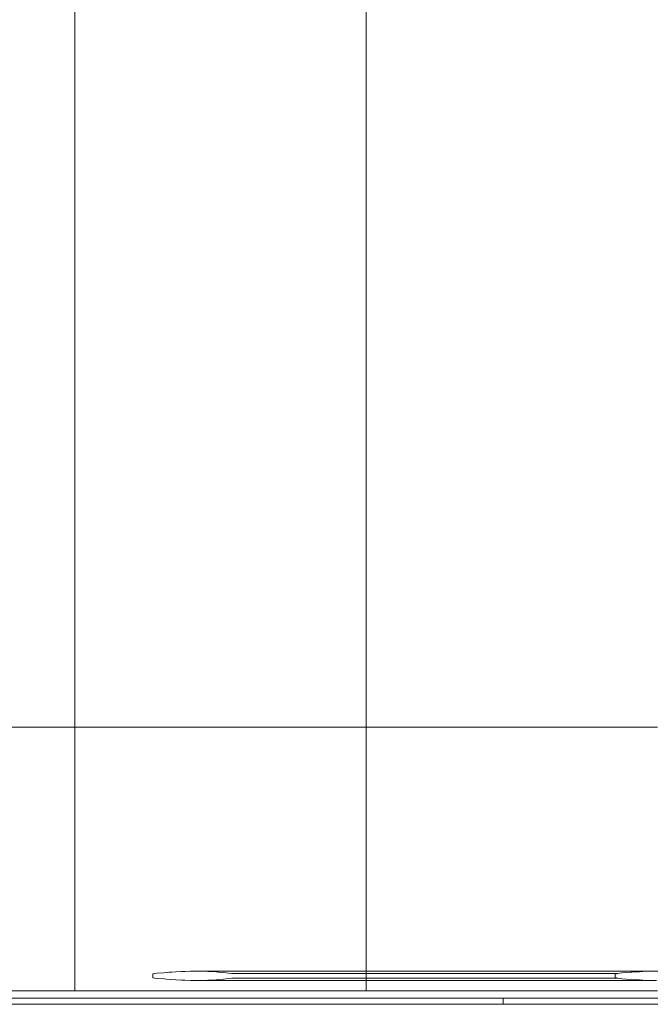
# Model space of a CAD drawing. Header units: millimetres. Extents: x 321 to 585, y -277 to 9.
# Tile 987 of 1056: x 365.52 to 371.11, y -32.11 to -23.39. Entities that reach past the tile are written whole.
import ezdxf

# ---------------------------------------------------------------- set-up
doc = ezdxf.new("R2010")
doc.units = ezdxf.units.MM
doc.header["$MEASUREMENT"] = 0
for name, color, linetype, lineweight in [('IFC-Corrimão-Contorno', 36, 'Continuous', 5), ('IFC-Laje-Contorno', 134, 'Continuous', 5), ('IFC-Parede padrão-Contorno', 44, 'Continuous', 5), ('IFC-Parede-Contorno', 42, 'Continuous', 5)]:
    doc.layers.add(name, color=color, linetype=linetype, lineweight=lineweight)

msp = doc.modelspace()

# ---------------------------------------------------------------- linework, layer by layer
at = {"layer": 'IFC-Corrimão-Contorno', "color": 7, "lineweight": 5}
for p, q in [((366.701, -31.8452), (366.716, -31.8413)), ((366.716, -31.8413), (366.7376, -31.8382)), ((366.7376, -31.8382), (366.7983, -31.8345)), ((366.7983, -31.8345), (366.8214, -31.8315)), ((366.8214, -31.8315), (366.8441, -31.8301)), ((366.8441, -31.8301), (366.8667, -31.8287)), ((366.8667, -31.8287), (366.9034, -31.8273)), ((366.9034, -31.8273), (366.9521, -31.8243)), ((366.9521, -31.8243), (366.9821, -31.8231)), ((366.9821, -31.8231), (367.0324, -31.8217)), ((367.0324, -31.8217), (367.0579, -31.8201)), ((367.0579, -31.8201), (367.1202, -31.8208)), ((367.0579, -31.8201), (370.3046, -31.8201)), ((367.1202, -31.8208), (367.1395, -31.822)), ((367.1395, -31.822), (367.1866, -31.8226)), ((367.1866, -31.8226), (367.2078, -31.8233)), ((367.2078, -31.8233), (367.2274, -31.8244)), ((367.2274, -31.8244), (367.2601, -31.8277)), ((367.2601, -31.8277), (367.2809, -31.829)), ((367.2809, -31.829), (367.3264, -31.834)), ((367.3264, -31.834), (367.3689, -31.8395)), ((367.3689, -31.8395), (367.4005, -31.8414)), ((367.4005, -31.8414), (370.8182, -31.8415)), ((370.3046, -31.8201), (371.5428, -31.8201)), ((370.3046, -31.8201), (371.5428, -31.8201)), ((370.7945, -31.8477), (370.8189, -31.8413)), ((370.8189, -31.8413), (370.8539, -31.8364)), ((370.8539, -31.8364), (370.8958, -31.8338)), ((370.8958, -31.8338), (370.933, -31.8291)), ((370.933, -31.8291), (370.9418, -31.8285)), ((370.9418, -31.8285), (370.9505, -31.828)), ((370.9505, -31.828), (371.0094, -31.8258)), ((371.0094, -31.8258), (371.0397, -31.8239)), ((371.0397, -31.8239), (371.0877, -31.8219)), ((371.0877, -31.8219), (371.148, -31.8203)), ((366.7002, -31.8621), (366.701, -31.8578)), ((366.7002, -31.8621), (366.701, -31.8665)), ((366.701, -31.8515), (366.701, -31.8452)), ((366.701, -31.8578), (366.701, -31.8515)), ((366.701, -31.8728), (366.701, -31.8665)), ((366.701, -31.8791), (366.701, -31.8728)), ((366.701, -31.8791), (366.716, -31.883)), ((366.716, -31.883), (366.7376, -31.886)), ((366.7376, -31.886), (366.7983, -31.8898)), ((366.7983, -31.8898), (366.8214, -31.8927)), ((366.8214, -31.8927), (366.8667, -31.8956)), ((366.8667, -31.8956), (366.9034, -31.8969)), ((366.9034, -31.8969), (366.9521, -31.9)), ((366.9521, -31.9), (366.9821, -31.9012)), ((366.9821, -31.9012), (367.0324, -31.9026)), ((367.0324, -31.9026), (367.0579, -31.9041)), ((367.0579, -31.9041), (367.1202, -31.9034)), ((367.0579, -31.9041), (370.3046, -31.9041)), ((367.1202, -31.9034), (367.1395, -31.9022)), ((367.1395, -31.9022), (367.1866, -31.9017)), ((367.1866, -31.9017), (367.2078, -31.901)), ((367.2078, -31.901), (367.2274, -31.8999)), ((367.2274, -31.8999), (367.2601, -31.8965)), ((367.2601, -31.8965), (367.2809, -31.8953)), ((367.2809, -31.8953), (367.3264, -31.8903)), ((367.3264, -31.8903), (367.3689, -31.8848)), ((367.3689, -31.8848), (367.4005, -31.8829)), ((367.4005, -31.8829), (370.8182, -31.8827)), ((370.3046, -31.9041), (371.1613, -31.9041)), ((370.7932, -31.8621), (370.7945, -31.8551)), ((370.7932, -31.8621), (370.7945, -31.8692)), ((370.7945, -31.8514), (370.7945, -31.8477)), ((370.7945, -31.8551), (370.7945, -31.8514)), ((370.7945, -31.8729), (370.7945, -31.8692)), ((370.7945, -31.8765), (370.7945, -31.8729)), ((370.7945, -31.8765), (370.8189, -31.8829)), ((370.8189, -31.8829), (370.8539, -31.8878)), ((370.8539, -31.8878), (370.8958, -31.8904)), ((370.8958, -31.8904), (370.933, -31.8952)), ((370.933, -31.8952), (370.9505, -31.8963)), ((370.9505, -31.8963), (371.0094, -31.8985)), ((371.0094, -31.8985), (371.0397, -31.9004)), ((371.0397, -31.9004), (371.0877, -31.9024)), ((371.0877, -31.9024), (371.148, -31.904))]:
    msp.add_line(p, q, dxfattribs=at)
at = {"layer": 'IFC-Laje-Contorno', "color": 7, "lineweight": 5}
for p, q in [((366.0086, -31.9945), (366.0086, -5.9124)), ((368.5886, -31.9945), (368.5886, -5.9124)), ((366.0086, -29.6597), (366.0086, -8.3602)), ((368.5886, -29.6597), (368.5886, -8.3399)), ((363.4286, -29.6597), (366.0086, -29.6597)), ((366.0086, -29.6597), (368.5886, -29.6597)), ((368.5886, -29.6597), (371.1686, -29.6597)), ((363.4286, -31.9945), (366.0086, -31.9945)), ((366.0086, -31.9945), (368.5886, -31.9945)), ((368.5886, -31.9945), (371.1686, -31.9945)), ((371.0082, -32.1145), (371.5428, -32.1145))]:
    msp.add_line(p, q, dxfattribs=at)
at = {"layer": 'IFC-Parede padrão-Contorno', "color": 7, "lineweight": 5}
for p, q in [((356.6858, -32.1145), (371.0082, -32.1145)), ((371.0082, -32.1145), (376.9858, -32.1145))]:
    msp.add_line(p, q, dxfattribs=at)
at = {"layer": 'IFC-Parede-Contorno', "color": 7, "lineweight": 5}
for p, q in [((358.746, -32.0604), (369.8807, -32.0604)), ((369.8024, -32.0958), (369.8024, -32.0603)), ((369.8024, -32.0603), (394.7603, -32.0603)), ((369.8024, -32.1132), (369.8024, -32.0958)), ((358.746, -32.1132), (369.8807, -32.1132)), ((369.8024, -32.1132), (394.7603, -32.1132))]:
    msp.add_line(p, q, dxfattribs=at)

doc.saveas('drawing.dxf')
